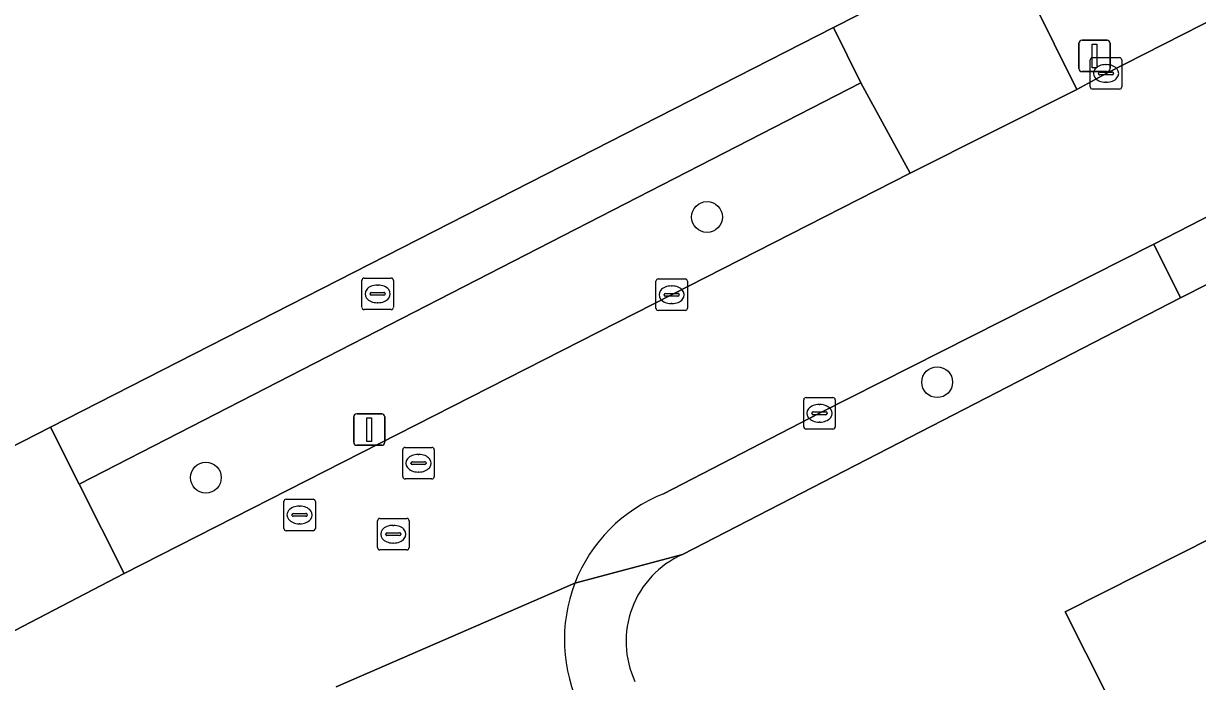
# Model space of a CAD drawing. Extents: x 162722 to 165104, y 384719 to 386284.
# Drawn here: x 163701.39 to 163738.65, y 385149.66 to 385170.53 of the extents above; entities that cross this region are included whole.
import ezdxf

# ---------------------------------------------------------------- set-up
doc = ezdxf.new("R2010")
doc.units = 0
for name, color, linetype in [('IMGEO_Boom', 7, 'Continuous'), ('IMGEO_Brandkraan', 7, 'Continuous'), ('IMGEO_Erf', 7, 'Continuous'), ('IMGEO_Groenvoorziening', 7, 'Continuous'), ('IMGEO_Kolk', 7, 'Continuous'), ('IMGEO_Lichtmast', 7, 'Continuous'), ('IMGEO_Pand', 7, 'Continuous'), ('IMGEO_Parkeervlak_open', 7, 'Continuous'), ('IMGEO_Rijbaan_lokaal_open', 7, 'Continuous'), ('IMGEO_Rioolput', 7, 'Continuous'), ('IMGEO_Voetpad_open', 7, 'Continuous')]:
    doc.layers.add(name, color=color, linetype=linetype)

msp = doc.modelspace()

# ---------------------------------------------------------------- linework, layer by layer
at = {"layer": 'IMGEO_Boom'}
for centre in [(163723.084, 385164.39), (163730.389, 385159.15), (163707.18, 385156.123)]:
    msp.add_circle(centre, 0.489, dxfattribs=at)
at = {"layer": 'IMGEO_Brandkraan'}
for p, q in [((163712.131, 385161.525), (163712.131, 385162.377)), ((163712.206, 385162.451), (163713.058, 385162.451)), ((163712.619, 385162.231), (163712.644, 385162.231)), ((163713.132, 385162.377), (163713.132, 385161.525)), ((163712.39, 385161.945), (163712.39, 385161.957)), ((163712.828, 385161.908), (163712.43, 385161.908)), ((163712.433, 385161.994), (163712.831, 385161.994)), ((163712.874, 385161.957), (163712.874, 385161.945)), ((163713.058, 385161.451), (163712.206, 385161.451)), ((163712.642, 385161.671), (163712.617, 385161.671))]:
    msp.add_line(p, q, dxfattribs=at)
for points in [[(163712.131, 385161.525), (163712.131, 385162.377)], [(163712.206, 385162.451), (163713.058, 385162.451)], [(163713.132, 385162.377), (163713.132, 385161.525)], [(163713.058, 385161.451), (163712.206, 385161.451)]]:
    msp.add_lwpolyline(points, dxfattribs=at)
for centre, radius, start, end in [((163712.208, 385162.375), 0.0765, 91.552, 178.448), ((163712.208, 385162.375), 0.0765, 91.552, 178.448), ((163713.056, 385162.375), 0.0765, 1.552, 88.448), ((163713.056, 385162.375), 0.0765, 1.552, 88.448), ((163712.43, 385161.954), 0.0403, 85.8775, 175.7526), ((163712.427, 385161.944), 0.0366, 178.938, 274.7102), ((163712.831, 385161.951), 0.043, 264.8664, 352.4533), ((163712.835, 385161.956), 0.0386, 1.7309, 96.639), ((163712.208, 385161.527), 0.0765, 181.552, 268.448), ((163712.208, 385161.527), 0.0765, 181.552, 268.448), ((163713.056, 385161.527), 0.0765, 271.552, 358.448), ((163713.056, 385161.527), 0.0765, 271.552, 358.448)]:
    msp.add_arc(centre, radius, start, end, dxfattribs=at)
for centre, major_axis, ratio, start_param, end_param in [((163712.618, 385161.951), (-0.387, 0.002), 0.722429, 4.712389, 7.853982), ((163712.643, 385161.951), (-0.39, 0.002), 0.717154, 1.570796, 4.712389)]:
    msp.add_ellipse(centre, major_axis=major_axis, ratio=ratio, start_param=start_param, end_param=end_param, dxfattribs=at)
at = {"layer": 'IMGEO_Erf'}
for points in [[(163727.097, 385170.404), (163732.48, 385173.145), (163738.041, 385175.965), (163718.262, 385215.236), (163697.355, 385204.78), (163627.133, 385169.047)], [(163657.013, 385134.662), (163668.261, 385140.435), (163671.686, 385142.143), (163698.288, 385155.702), (163702.251, 385157.725), (163727.097, 385170.404)], [(163746.528, 385166.095), (163741.711, 385163.643), (163738.114, 385161.828), (163722.303, 385153.681)]]:
    msp.add_lwpolyline(points, dxfattribs=at)
msp.add_lwpolyline([(163746.779, 385146.394), (163746.114, 385147.715), (163739.188, 385144.228), (163739.855, 385142.903), (163739.146, 385142.546), (163734.451, 385151.871), (163741.599, 385155.469), (163741.025, 385156.609), (163745.725, 385158.976), (163750.992, 385148.515)], close=True, dxfattribs=at)
msp.add_arc((163723.521, 385150.932), 3.007, 113.9039, 205.1182, dxfattribs=at)
at = {"layer": 'IMGEO_Groenvoorziening'}
for points in [[(163733.383, 385171.343), (163734.821, 385168.432), (163735.748, 385168.945), (163746.068, 385174.193), (163743.813, 385176.642)], [(163704.582, 385153.078), (163721.962, 385161.924), (163729.537, 385165.785), (163727.965, 385168.645), (163703.159, 385155.915)]]:
    msp.add_lwpolyline(points, close=True, dxfattribs=at)
at = {"layer": 'IMGEO_Kolk'}
for p, q in [((163735.247, 385168.519), (163735.247, 385169.371)), ((163735.322, 385169.445), (163736.174, 385169.445)), ((163736.248, 385169.371), (163736.248, 385168.519)), ((163735.506, 385168.939), (163735.506, 385168.951)), ((163735.944, 385168.902), (163735.546, 385168.902)), ((163735.549, 385168.988), (163735.947, 385168.988)), ((163735.735, 385169.225), (163735.76, 385169.225)), ((163735.99, 385168.951), (163735.99, 385168.939)), ((163735.758, 385168.665), (163735.733, 385168.665)), ((163736.174, 385168.445), (163735.322, 385168.445)), ((163721.461, 385161.498), (163721.461, 385162.35)), ((163721.536, 385162.424), (163722.388, 385162.424)), ((163721.949, 385162.204), (163721.974, 385162.204)), ((163722.462, 385162.35), (163722.462, 385161.498)), ((163721.72, 385161.918), (163721.72, 385161.93)), ((163722.158, 385161.881), (163721.76, 385161.881)), ((163721.763, 385161.967), (163722.161, 385161.967)), ((163722.204, 385161.93), (163722.204, 385161.918)), ((163721.972, 385161.644), (163721.947, 385161.644)), ((163722.388, 385161.424), (163721.536, 385161.424)), ((163726.154, 385157.737), (163726.154, 385158.589)), ((163726.229, 385158.663), (163727.081, 385158.663)), ((163727.155, 385158.589), (163727.155, 385157.737)), ((163726.413, 385158.157), (163726.413, 385158.169)), ((163726.851, 385158.12), (163726.453, 385158.12)), ((163726.456, 385158.206), (163726.854, 385158.206)), ((163726.642, 385158.443), (163726.667, 385158.443)), ((163726.897, 385158.169), (163726.897, 385158.157)), ((163726.665, 385157.883), (163726.64, 385157.883)), ((163727.081, 385157.663), (163726.229, 385157.663))]:
    msp.add_line(p, q, dxfattribs=at)
for points in [[(163735.247, 385168.519), (163735.247, 385169.371)], [(163735.322, 385169.445), (163736.174, 385169.445)], [(163736.248, 385169.371), (163736.248, 385168.519)], [(163736.174, 385168.445), (163735.322, 385168.445)], [(163721.461, 385161.498), (163721.461, 385162.35)], [(163721.536, 385162.424), (163722.388, 385162.424)], [(163722.462, 385162.35), (163722.462, 385161.498)], [(163722.388, 385161.424), (163721.536, 385161.424)], [(163726.154, 385157.737), (163726.154, 385158.589)], [(163726.229, 385158.663), (163727.081, 385158.663)], [(163727.155, 385158.589), (163727.155, 385157.737)], [(163727.081, 385157.663), (163726.229, 385157.663)]]:
    msp.add_lwpolyline(points, dxfattribs=at)
for centre, radius, start, end in [((163735.324, 385169.369), 0.0765, 91.552, 178.448), ((163735.324, 385169.369), 0.0765, 91.552, 178.448), ((163736.172, 385169.369), 0.0765, 1.552, 88.448), ((163736.172, 385169.369), 0.0765, 1.552, 88.448), ((163735.546, 385168.948), 0.0403, 85.8775, 175.7526), ((163735.543, 385168.938), 0.0366, 178.938, 274.7102), ((163735.947, 385168.945), 0.043, 264.8664, 352.4533), ((163735.951, 385168.95), 0.0386, 1.7309, 96.639), ((163735.324, 385168.521), 0.0765, 181.552, 268.448), ((163735.324, 385168.521), 0.0765, 181.552, 268.448), ((163736.172, 385168.521), 0.0765, 271.552, 358.448), ((163736.172, 385168.521), 0.0765, 271.552, 358.448), ((163721.538, 385162.348), 0.0765, 91.552, 178.448), ((163721.538, 385162.348), 0.0765, 91.552, 178.448), ((163722.386, 385162.348), 0.0765, 1.552, 88.448), ((163722.386, 385162.348), 0.0765, 1.552, 88.448), ((163721.76, 385161.927), 0.0403, 85.8775, 175.7526), ((163721.757, 385161.917), 0.0366, 178.938, 274.7102), ((163722.161, 385161.924), 0.043, 264.8664, 352.4533), ((163722.165, 385161.929), 0.0386, 1.7309, 96.639), ((163721.538, 385161.5), 0.0765, 181.552, 268.448), ((163721.538, 385161.5), 0.0765, 181.552, 268.448), ((163722.386, 385161.5), 0.0765, 271.552, 358.448), ((163722.386, 385161.5), 0.0765, 271.552, 358.448), ((163726.231, 385158.587), 0.0765, 91.552, 178.448), ((163726.231, 385158.587), 0.0765, 91.552, 178.448), ((163727.079, 385158.587), 0.0765, 1.552, 88.448), ((163727.079, 385158.587), 0.0765, 1.552, 88.448), ((163726.453, 385158.166), 0.0403, 85.8775, 175.7526), ((163726.45, 385158.156), 0.0366, 178.938, 274.7102), ((163726.854, 385158.163), 0.043, 264.8664, 352.4533), ((163726.858, 385158.168), 0.0386, 1.7309, 96.639), ((163726.231, 385157.739), 0.0765, 181.552, 268.448), ((163726.231, 385157.739), 0.0765, 181.552, 268.448), ((163727.079, 385157.739), 0.0765, 271.552, 358.448), ((163727.079, 385157.739), 0.0765, 271.552, 358.448)]:
    msp.add_arc(centre, radius, start, end, dxfattribs=at)
for centre, major_axis, ratio, start_param, end_param in [((163735.734, 385168.945), (-0.387, 0.002), 0.722429, 4.712389, 7.853982), ((163735.759, 385168.945), (-0.39, 0.002), 0.717154, 1.570796, 4.712389), ((163721.948, 385161.924), (-0.387, 0.002), 0.722429, 4.712389, 7.853982), ((163721.973, 385161.924), (-0.39, 0.002), 0.717154, 1.570796, 4.712389), ((163726.641, 385158.163), (-0.387, 0.002), 0.722429, 4.712389, 7.853982), ((163726.666, 385158.163), (-0.39, 0.002), 0.717154, 1.570796, 4.712389)]:
    msp.add_ellipse(centre, major_axis=major_axis, ratio=ratio, start_param=start_param, end_param=end_param, dxfattribs=at)
at = {"layer": 'IMGEO_Lichtmast'}
for p, q in [((163734.889, 385169.102), (163734.889, 385169.902)), ((163734.889, 385169.902), (163734.889, 385169.102)), ((163734.989, 385170.002), (163735.779, 385170.002)), ((163735.779, 385170.002), (163734.989, 385170.002)), ((163735.879, 385169.902), (163735.879, 385169.102)), ((163735.879, 385169.102), (163735.879, 385169.902)), ((163735.779, 385169.002), (163734.989, 385169.002)), ((163734.989, 385169.002), (163735.779, 385169.002)), ((163711.971, 385158.149), (163712.761, 385158.149)), ((163712.761, 385158.149), (163711.971, 385158.149)), ((163711.871, 385157.249), (163711.871, 385158.049)), ((163711.871, 385158.049), (163711.871, 385157.249)), ((163712.861, 385158.049), (163712.861, 385157.249)), ((163712.861, 385157.249), (163712.861, 385158.049)), ((163712.761, 385157.149), (163711.971, 385157.149)), ((163711.971, 385157.149), (163712.761, 385157.149))]:
    msp.add_line(p, q, dxfattribs=at)
for points in [[(163735.309, 385169.877), (163735.459, 385169.877), (163735.459, 385169.127), (163735.309, 385169.127), (163735.309, 385169.877)], [(163712.291, 385158.024), (163712.441, 385158.024), (163712.441, 385157.274), (163712.291, 385157.274), (163712.291, 385158.024)]]:
    msp.add_lwpolyline(points, dxfattribs=at)
for centre, start, end in [((163734.989, 385169.902), 90, 180), ((163734.989, 385169.902), 90, 180), ((163735.779, 385169.902), 0, 90), ((163735.779, 385169.902), 360, 90), ((163734.989, 385169.102), 180, 270), ((163734.989, 385169.102), 180, 270), ((163735.779, 385169.102), 270, 0), ((163735.779, 385169.102), 270, 0), ((163711.971, 385158.049), 90, 180), ((163711.971, 385158.049), 90, 180), ((163712.761, 385158.049), 0, 90), ((163712.761, 385158.049), 360, 90), ((163711.971, 385157.249), 180, 270), ((163711.971, 385157.249), 180, 270), ((163712.761, 385157.249), 270, 0), ((163712.761, 385157.249), 270, 0)]:
    msp.add_arc(centre, 0.1, start, end, dxfattribs=at)
at = {"layer": 'IMGEO_Pand'}
msp.add_lwpolyline([(163739.855, 385142.903), (163739.188, 385144.228), (163746.114, 385147.715), (163746.779, 385146.394), (163750.992, 385148.515), (163745.725, 385158.976), (163741.025, 385156.609), (163741.599, 385155.469), (163734.451, 385151.871), (163739.146, 385142.546)], close=True, dxfattribs=at)
at = {"layer": 'IMGEO_Parkeervlak_open'}
for points in [[(163738.114, 385161.828), (163737.261, 385163.531), (163726.655, 385158.163), (163721.705, 385155.614)], [(163718.889, 385152.773), (163722.303, 385153.681), (163738.114, 385161.828)], [(163722.303, 385153.681), (163718.889, 385152.773)]]:
    msp.add_lwpolyline(points, dxfattribs=at)
for centre, radius, start, end in [((163723.533, 385150.986), 4.976, 111.5525, 158.9539), ((163723.521, 385150.932), 3.007, 113.9039, 205.1182), ((163723.534, 385150.987), 4.976, 158.9722, 206.3591)]:
    msp.add_arc(centre, radius, start, end, dxfattribs=at)
at = {"layer": 'IMGEO_Rijbaan_lokaal_open'}
for points in [[(163746.068, 385174.193), (163735.748, 385168.945), (163734.821, 385168.432), (163729.537, 385165.785), (163721.962, 385161.924), (163704.582, 385153.078), (163700.615, 385151.021), (163699.244, 385150.331), (163694.425, 385147.881), (163681.852, 385141.489), (163674.084, 385137.537), (163670.687, 385135.815), (163662.663, 385131.746), (163660.314, 385130.464), (163658.089, 385128.977), (163656.006, 385127.297), (163655.842, 385127.151), (163654.528, 385125.626), (163654.111, 385125.056), (163653.794, 385124.501), (163653.032, 385123.115)], [(163721.705, 385155.614), (163726.655, 385158.163), (163737.261, 385163.531), (163740.681, 385165.286), (163740.833, 385165.362), (163753.043, 385171.582)], [(163718.889, 385152.773), (163711.31, 385149.491)], [(163711.31, 385149.491), (163718.889, 385152.773)]]:
    msp.add_lwpolyline(points, dxfattribs=at)
for centre, start, end in [((163723.533, 385150.986), 111.5525, 158.9539), ((163723.534, 385150.987), 158.9722, 206.3591)]:
    msp.add_arc(centre, 4.976, start, end, dxfattribs=at)
at = {"layer": 'IMGEO_Rioolput'}
for p, q in [((163713.428, 385156.154), (163713.428, 385157.006)), ((163713.503, 385157.08), (163714.355, 385157.08)), ((163714.429, 385157.006), (163714.429, 385156.154)), ((163713.73, 385156.623), (163714.128, 385156.623)), ((163713.916, 385156.86), (163713.941, 385156.86)), ((163713.687, 385156.574), (163713.687, 385156.586)), ((163714.125, 385156.537), (163713.727, 385156.537)), ((163713.939, 385156.3), (163713.914, 385156.3)), ((163714.171, 385156.586), (163714.171, 385156.574)), ((163714.355, 385156.08), (163713.503, 385156.08)), ((163709.653, 385154.513), (163709.653, 385155.365)), ((163709.728, 385155.439), (163710.58, 385155.439)), ((163710.141, 385155.219), (163710.166, 385155.219)), ((163710.654, 385155.365), (163710.654, 385154.513)), ((163709.912, 385154.933), (163709.912, 385154.945)), ((163710.35, 385154.896), (163709.952, 385154.896)), ((163709.955, 385154.982), (163710.353, 385154.982)), ((163710.396, 385154.945), (163710.396, 385154.933)), ((163712.627, 385153.903), (163712.627, 385154.755)), ((163712.702, 385154.829), (163713.554, 385154.829)), ((163713.628, 385154.755), (163713.628, 385153.903)), ((163710.58, 385154.439), (163709.728, 385154.439)), ((163710.164, 385154.659), (163710.139, 385154.659)), ((163712.929, 385154.372), (163713.327, 385154.372)), ((163713.115, 385154.609), (163713.14, 385154.609)), ((163712.886, 385154.323), (163712.886, 385154.335)), ((163713.324, 385154.286), (163712.926, 385154.286)), ((163713.138, 385154.049), (163713.113, 385154.049)), ((163713.37, 385154.335), (163713.37, 385154.323)), ((163713.554, 385153.829), (163712.702, 385153.829))]:
    msp.add_line(p, q, dxfattribs=at)
for points in [[(163713.428, 385156.154), (163713.428, 385157.006)], [(163713.503, 385157.08), (163714.355, 385157.08)], [(163714.429, 385157.006), (163714.429, 385156.154)], [(163714.355, 385156.08), (163713.503, 385156.08)], [(163709.653, 385154.513), (163709.653, 385155.365)], [(163709.728, 385155.439), (163710.58, 385155.439)], [(163710.654, 385155.365), (163710.654, 385154.513)], [(163712.627, 385153.903), (163712.627, 385154.755)], [(163712.702, 385154.829), (163713.554, 385154.829)], [(163713.628, 385154.755), (163713.628, 385153.903)], [(163710.58, 385154.439), (163709.728, 385154.439)], [(163713.554, 385153.829), (163712.702, 385153.829)]]:
    msp.add_lwpolyline(points, dxfattribs=at)
for centre, radius, start, end in [((163713.505, 385157.004), 0.0765, 91.552, 178.448), ((163713.505, 385157.004), 0.0765, 91.552, 178.448), ((163714.353, 385157.004), 0.0765, 1.552, 88.448), ((163714.353, 385157.004), 0.0765, 1.552, 88.448), ((163713.727, 385156.583), 0.0403, 85.8775, 175.7526), ((163714.132, 385156.585), 0.0386, 1.7309, 96.639), ((163713.724, 385156.573), 0.0366, 178.938, 274.7102), ((163714.128, 385156.58), 0.043, 264.8664, 352.4533), ((163713.505, 385156.156), 0.0765, 181.552, 268.448), ((163713.505, 385156.156), 0.0765, 181.552, 268.448), ((163714.353, 385156.156), 0.0765, 271.552, 358.448), ((163714.353, 385156.156), 0.0765, 271.552, 358.448), ((163709.73, 385155.363), 0.0765, 91.552, 178.448), ((163709.73, 385155.363), 0.0765, 91.552, 178.448), ((163710.578, 385155.363), 0.0765, 1.552, 88.448), ((163710.578, 385155.363), 0.0765, 1.552, 88.448), ((163709.952, 385154.942), 0.0403, 85.8775, 175.7526), ((163709.949, 385154.932), 0.0366, 178.938, 274.7102), ((163710.353, 385154.939), 0.043, 264.8664, 352.4533), ((163710.357, 385154.944), 0.0386, 1.7309, 96.639), ((163712.704, 385154.753), 0.0765, 91.552, 178.448), ((163712.704, 385154.753), 0.0765, 91.552, 178.448), ((163713.552, 385154.753), 0.0765, 1.552, 88.448), ((163713.552, 385154.753), 0.0765, 1.552, 88.448), ((163709.73, 385154.515), 0.0765, 181.552, 268.448), ((163709.73, 385154.515), 0.0765, 181.552, 268.448), ((163710.578, 385154.515), 0.0765, 271.552, 358.448), ((163710.578, 385154.515), 0.0765, 271.552, 358.448), ((163712.926, 385154.332), 0.0403, 85.8775, 175.7526), ((163713.331, 385154.334), 0.0386, 1.7309, 96.639), ((163712.923, 385154.322), 0.0366, 178.938, 274.7102), ((163713.327, 385154.329), 0.043, 264.8664, 352.4533), ((163712.704, 385153.905), 0.0765, 181.552, 268.448), ((163712.704, 385153.905), 0.0765, 181.552, 268.448), ((163713.552, 385153.905), 0.0765, 271.552, 358.448), ((163713.552, 385153.905), 0.0765, 271.552, 358.448)]:
    msp.add_arc(centre, radius, start, end, dxfattribs=at)
for centre, major_axis, ratio, start_param, end_param in [((163713.915, 385156.58), (-0.387, 0.002), 0.722429, 4.712389, 7.853982), ((163713.94, 385156.58), (-0.39, 0.002), 0.717154, 1.570796, 4.712389), ((163710.14, 385154.939), (-0.387, 0.002), 0.722429, 4.712389, 7.853982), ((163710.165, 385154.939), (-0.39, 0.002), 0.717154, 1.570796, 4.712389), ((163713.114, 385154.329), (-0.387, 0.002), 0.722429, 4.712389, 7.853982), ((163713.139, 385154.329), (-0.39, 0.002), 0.717154, 1.570796, 4.712389)]:
    msp.add_ellipse(centre, major_axis=major_axis, ratio=ratio, start_param=start_param, end_param=end_param, dxfattribs=at)
at = {"layer": 'IMGEO_Voetpad_open'}
for points in [[(163729.537, 385165.785), (163734.821, 385168.432), (163733.383, 385171.343), (163732.48, 385173.145), (163727.097, 385170.404), (163727.965, 385168.645)], [(163727.965, 385168.645), (163727.097, 385170.404), (163702.251, 385157.725), (163703.159, 385155.915)], [(163740.681, 385165.286), (163737.261, 385163.531), (163738.114, 385161.828), (163741.711, 385163.643), (163740.833, 385165.362)], [(163703.159, 385155.915), (163702.251, 385157.725), (163698.288, 385155.702), (163699.213, 385153.909), (163700.615, 385151.021), (163704.582, 385153.078)]]:
    msp.add_lwpolyline(points, close=True, dxfattribs=at)

doc.saveas('drawing.dxf')
